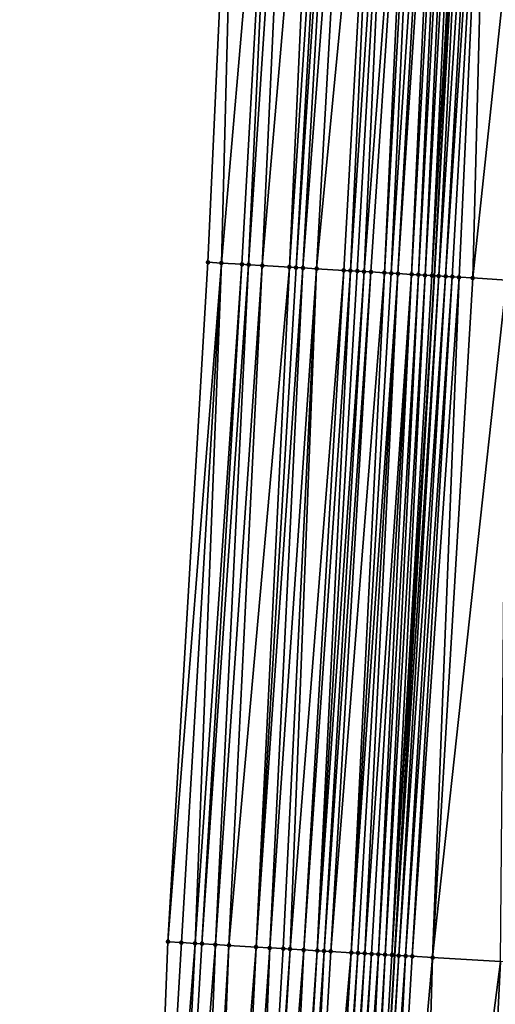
# Model space of a CAD drawing. Header units: feet. Extents: x 2004186 to 2014793, y 836912 to 864902.
# Tile 295 of 974: x 2010704 to 2010718, y 845601 to 845630. Entities that reach past the tile are written whole.
import ezdxf

# ---------------------------------------------------------------- set-up
doc = ezdxf.new("R2010")
doc.units = ezdxf.units.FT
doc.header["$LTSCALE"] = 100
doc.header["$MEASUREMENT"] = 0
for name, color, linetype, lineweight in [('EP_Travel Lane', 5, 'Continuous', 40), ('Road Shots', 4, 'Continuous', 200), ('Road X-Section', 30, 'Continuous', 13)]:
    doc.layers.add(name, color=color, linetype=linetype, lineweight=lineweight)
doc.layers.add('I-77 SB_MM21-27-Surface-Border', color=7, linetype='Continuous')
doc.layers.add('I-77 SB_MM21-27-Surface-TIN', color=7, linetype='Continuous')

msp = doc.modelspace()

# ---------------------------------------------------------------- linework, layer by layer
at = {"layer": 'EP_Travel Lane'}
msp.add_polyline3d([(2010708.433583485, 845482.8447857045, 423.331041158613), (2010709.603864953, 845502.7657125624, 423.4429845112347), (2010710.740362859, 845522.7330373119, 423.5690305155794), (2010711.876820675, 845542.699657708, 423.6995155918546), (2010713.01924031, 845562.68085148, 423.8258673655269), (2010714.175004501, 845582.669150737, 423.9571467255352), (2010715.337450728, 845602.634751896, 424.0728528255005), (2010716.499916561, 845622.6006898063, 424.1828451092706), (2010717.606310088, 845642.422534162, 424.3100150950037), (2010718.599405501, 845662.2086206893, 424.4149634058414), (2010719.538834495, 845682.1855842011, 424.5395861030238), (2010720.478288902, 845702.1630881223, 424.6516347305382), (2010721.341848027, 845721.9399504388, 424.7503483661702), (2010722.058962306, 845741.7120299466, 424.8488383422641), (2010722.705964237, 845761.7021075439, 425.0050166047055), (2010723.352962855, 845781.692082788, 425.1876852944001)], dxfattribs=at)
at = {"layer": 'I-77 SB_MM21-27-Surface-Border', "color": 3, "linetype": 'ByBlock', "lineweight": -2}
msp.add_polyline3d([(2010704.302425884, 845483.090605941, 423.1922684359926), (2010705.464752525, 845503.0045661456, 423.2964426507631), (2010706.411845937, 845522.9831623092, 423.4094223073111), (2010706.360537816, 845543.0182831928, 423.4942411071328), (2010707.314213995, 845563.0139898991, 423.6085658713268), (2010707.884048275, 845583.0421054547, 423.7135788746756), (2010708.661470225, 845603.0302174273, 423.8337783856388), (2010709.838233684, 845622.9953793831, 423.9527447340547), (2010710.747771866, 845642.7875953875, 424.0752631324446), (2010711.919909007, 845662.5127972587, 424.1972933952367), (2010713.024114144, 845682.4822968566, 424.3210133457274), (2010714.328141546, 845702.4433457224, 424.4318782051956), (2010715.342124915, 845722.1633961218, 424.5393728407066), (2010716.787004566, 845741.861752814, 424.6830599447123), (2010717.549640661, 845761.8488889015, 424.8390908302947), (2010717.712514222, 845781.8529040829, 425.009159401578)], dxfattribs=at)
at = {"layer": 'I-77 SB_MM21-27-Surface-TIN', "color": 128, "linetype": 'ByBlock', "lineweight": -2}
for points in [[(2010710.747771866, 845642.7875953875, 424.0752631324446), (2010709.838233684, 845622.9953793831, 423.9527447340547), (2010710.237533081, 845622.9717148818, 423.9673156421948)], [(2010711.946074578, 845642.7237933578, 424.1191610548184), (2010710.747771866, 845642.7875953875, 424.0752631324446), (2010710.237533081, 845622.9717148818, 423.9673156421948)], [(2010711.946074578, 845642.7237933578, 424.1191610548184), (2010710.237533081, 845622.9717148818, 423.9673156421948), (2010710.836479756, 845622.9361770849, 423.9938077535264)], [(2010711.946074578, 845642.7237933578, 424.1191610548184), (2010710.836479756, 845622.9361770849, 423.9938077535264), (2010711.036129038, 845622.9243377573, 424.0018925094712)], [(2010712.34551022, 845642.7025525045, 424.1298974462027), (2010711.946074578, 845642.7237933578, 424.1191610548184), (2010711.036129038, 845622.9243377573, 424.0018925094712)], [(2010712.34551022, 845642.7025525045, 424.1298974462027), (2010711.036129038, 845622.9243377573, 424.0018925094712), (2010711.435429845, 845622.900697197, 424.0137594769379)], [(2010713.144378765, 845642.6600191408, 424.1589681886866), (2010712.34551022, 845642.7025525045, 424.1298974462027), (2010711.435429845, 845622.900697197, 424.0137594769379)], [(2010713.144378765, 845642.6600191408, 424.1589681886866), (2010711.435429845, 845622.900697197, 424.0137594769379), (2010712.23402643, 845622.8533307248, 424.0471332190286)], [(2010713.543812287, 845642.6387383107, 424.1755845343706), (2010713.144378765, 845642.6600191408, 424.1589681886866), (2010712.23402643, 845622.8533307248, 424.0471332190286)], [(2010713.543812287, 845642.6387383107, 424.1755845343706), (2010712.23402643, 845622.8533307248, 424.0471332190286), (2010712.433674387, 845622.8414689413, 424.0577542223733)], [(2010713.743529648, 845642.6281091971, 424.1822304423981), (2010713.543812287, 845642.6387383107, 424.1755845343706), (2010712.433674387, 845622.8414689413, 424.0577542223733)], [(2010713.743529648, 845642.6281091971, 424.1822304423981), (2010712.433674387, 845622.8414689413, 424.0577542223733), (2010712.633324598, 845622.8296453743, 424.0640589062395)], [(2010714.142962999, 845642.6068251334, 424.1993223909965), (2010713.743529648, 845642.6281091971, 424.1822304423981), (2010712.633324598, 845622.8296453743, 424.0640589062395)], [(2010714.142962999, 845642.6068251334, 424.1993223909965), (2010712.633324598, 845622.8296453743, 424.0640589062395), (2010713.032621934, 845622.8059459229, 424.0825772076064)], [(2010714.941831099, 845642.5642833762, 424.2296277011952), (2010714.142962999, 845642.6068251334, 424.1993223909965), (2010713.032621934, 845622.8059459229, 424.0825772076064)], [(2010714.941831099, 845642.5642833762, 424.2296277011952), (2010713.032621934, 845622.8059459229, 424.0825772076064), (2010713.831221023, 845622.75862194, 424.1111520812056)], [(2010714.941831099, 845642.5642833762, 424.2296277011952), (2010713.831221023, 845622.75862194, 424.1111520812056), (2010714.030871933, 845622.746810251, 424.1161152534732)], [(2010715.341265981, 845642.5430281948, 424.2424715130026), (2010714.941831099, 845642.5642833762, 424.2296277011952), (2010714.030871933, 845622.746810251, 424.1161152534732)], [(2010715.341265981, 845642.5430281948, 424.2424715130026), (2010714.030871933, 845622.746810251, 424.1161152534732), (2010714.230524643, 845622.7350291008, 424.1176292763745)], [(2010715.341265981, 845642.5430281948, 424.2424715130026), (2010714.230524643, 845622.7350291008, 424.1176292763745), (2010714.43017626, 845622.7232294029, 424.1212381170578)], [(2010715.940415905, 845642.5111001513, 424.2683959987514), (2010715.341265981, 845642.5430281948, 424.2424715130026), (2010714.43017626, 845622.7232294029, 424.1212381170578)], [(2010715.940415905, 845642.5111001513, 424.2683959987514), (2010714.43017626, 845622.7232294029, 424.1212381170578), (2010714.629825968, 845622.7113973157, 424.1285051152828)], [(2010715.940415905, 845642.5111001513, 424.2683959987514), (2010714.629825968, 845622.7113973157, 424.1285051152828), (2010715.029121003, 845622.6876588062, 424.1514347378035)], [(2010716.140131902, 845642.5004453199, 424.2788245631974), (2010715.940415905, 845642.5111001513, 424.2683959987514), (2010715.029121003, 845622.6876588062, 424.1514347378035)], [(2010716.140131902, 845642.5004453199, 424.2788245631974), (2010715.029121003, 845622.6876588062, 424.1514347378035), (2010715.228767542, 845622.6757729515, 424.1647744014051)], [(2010716.539561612, 845642.4790925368, 424.3060240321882), (2010716.140131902, 845642.5004453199, 424.2788245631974), (2010715.228767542, 845622.6757729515, 424.1647744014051)], [(2010716.539561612, 845642.4790925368, 424.3060240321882), (2010715.228767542, 845622.6757729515, 424.1647744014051), (2010715.428415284, 845622.6639075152, 424.1758079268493)], [(2010716.739278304, 845642.468450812, 424.3145248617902), (2010716.539561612, 845642.4790925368, 424.3060240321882), (2010715.428415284, 845622.6639075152, 424.1758079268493)], [(2010716.739278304, 845642.468450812, 424.3145248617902), (2010715.428415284, 845622.6639075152, 424.1758079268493), (2010715.82771573, 845622.6402608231, 424.1883674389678)], [(2010716.938997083, 845642.4578484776, 424.3172319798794), (2010716.739278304, 845642.468450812, 424.3145248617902), (2010715.82771573, 845622.6402608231, 424.1883674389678)], [(2010716.938997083, 845642.4578484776, 424.3172319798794), (2010715.82771573, 845622.6402608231, 424.1883674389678), (2010716.027369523, 845622.6284980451, 424.1878064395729)], [(2010717.138719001, 845642.4473053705, 424.3112277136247), (2010716.938997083, 845642.4578484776, 424.3172319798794), (2010716.027369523, 845622.6284980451, 424.1878064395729)], [(2010717.138719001, 845642.4473053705, 424.3112277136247), (2010716.027369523, 845622.6284980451, 424.1878064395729), (2010716.227026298, 845622.6167858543, 424.1815320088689)], [(2010717.338441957, 845642.4367818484, 424.3023427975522), (2010717.138719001, 845642.4473053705, 424.3112277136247), (2010716.227026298, 845622.6167858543, 424.1815320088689)], [(2010717.338441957, 845642.4367818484, 424.3023427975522), (2010716.227026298, 845622.6167858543, 424.1815320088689), (2010716.426681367, 845622.6050447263, 424.1785257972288)], [(2010717.538160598, 845642.4261768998, 424.3054344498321), (2010717.338441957, 845642.4367818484, 424.3023427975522), (2010716.426681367, 845622.6050447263, 424.1785257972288)], [(2010717.538160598, 845642.4261768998, 424.3054344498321), (2010716.426681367, 845622.6050447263, 424.1785257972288), (2010717.606310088, 845642.422534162, 424.3100150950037)], [(2010716.426681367, 845622.6050447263, 424.1785257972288), (2010716.499916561, 845622.6006898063, 424.1828451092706), (2010717.606310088, 845642.422534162, 424.3100150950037)], [(2010716.626328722, 845622.5931727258, 424.1903007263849), (2010717.606310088, 845642.422534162, 424.3100150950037), (2010716.499916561, 845622.6006898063, 424.1828451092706)], [(2010717.937590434, 845642.4048265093, 424.332281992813), (2010717.606310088, 845642.422534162, 424.3100150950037), (2010716.626328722, 845622.5931727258, 424.1903007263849)], [(2010717.937590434, 845642.4048265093, 424.332281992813), (2010716.626328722, 845622.5931727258, 424.1903007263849), (2010716.825972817, 845622.5812454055, 424.208323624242)], [(2010718.137307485, 845642.3941915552, 424.3397869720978), (2010717.937590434, 845642.4048265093, 424.332281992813), (2010716.825972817, 845622.5812454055, 424.208323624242)], [(2010718.137307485, 845642.3941915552, 424.3397869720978), (2010716.825972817, 845622.5812454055, 424.208323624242), (2010717.025620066, 845622.5693715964, 424.2203027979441)], [(2010718.137307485, 845642.3941915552, 424.3397869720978), (2010717.025620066, 845622.5693715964, 424.2203027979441), (2010717.225269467, 845622.5575343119, 424.2281568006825)], [(2010718.137307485, 845642.3941915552, 424.3397869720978), (2010717.225269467, 845622.5575343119, 424.2281568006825), (2010717.624571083, 845622.5339074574, 424.2384757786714)], [(2010719.735055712, 845642.3093349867, 424.3670173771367), (2010718.137307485, 845642.3941915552, 424.3397869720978), (2010717.624571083, 845622.5339074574, 424.2384757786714)], [(2010719.735055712, 845642.3093349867, 424.3670173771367), (2010717.624571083, 845622.5339074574, 424.2384757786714), (2010718.622830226, 845622.4749269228, 424.2544921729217)], [(2010710.237533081, 845622.9717148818, 423.9673156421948), (2010709.838233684, 845622.9953793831, 423.9527447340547), (2010708.661470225, 845603.0302174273, 423.8337783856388)], [(2010710.237533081, 845622.9717148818, 423.9673156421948), (2010708.661470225, 845603.0302174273, 423.8337783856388), (2010709.060769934, 845603.0065582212, 423.8487862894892)], [(2010710.237533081, 845622.9717148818, 423.9673156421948), (2010709.060769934, 845603.0065582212, 423.8487862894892), (2010709.460068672, 845602.9828825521, 423.8657913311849)], [(2010710.836479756, 845622.9361770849, 423.9938077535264), (2010710.237533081, 845622.9717148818, 423.9673156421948), (2010709.460068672, 845602.9828825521, 423.8657913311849)], [(2010710.836479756, 845622.9361770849, 423.9938077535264), (2010709.460068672, 845602.9828825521, 423.8657913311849), (2010709.65971886, 845602.9710586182, 423.8726075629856)], [(2010711.036129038, 845622.9243377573, 424.0018925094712), (2010710.836479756, 845622.9361770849, 423.9938077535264), (2010709.65971886, 845602.9710586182, 423.8726075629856)], [(2010711.036129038, 845622.9243377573, 424.0018925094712), (2010709.65971886, 845602.9710586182, 423.8726075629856), (2010710.059017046, 845602.947373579, 423.8907492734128)], [(2010711.435429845, 845622.900697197, 424.0137594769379), (2010711.036129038, 845622.9243377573, 424.0018925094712), (2010710.059017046, 845602.947373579, 423.8907492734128)], [(2010711.435429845, 845622.900697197, 424.0137594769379), (2010710.059017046, 845602.947373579, 423.8907492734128), (2010710.458317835, 845602.9237326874, 423.9035354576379)], [(2010712.23402643, 845622.8533307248, 424.0471332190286), (2010711.435429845, 845622.900697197, 424.0137594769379), (2010710.458317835, 845602.9237326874, 423.9035354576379)], [(2010712.23402643, 845622.8533307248, 424.0471332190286), (2010710.458317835, 845602.9237326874, 423.9035354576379), (2010711.256916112, 845602.8763949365, 423.9358972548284)], [(2010712.433674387, 845622.8414689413, 424.0577542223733), (2010712.23402643, 845622.8533307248, 424.0471332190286), (2010711.256916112, 845602.8763949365, 423.9358972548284)], [(2010712.633324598, 845622.8296453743, 424.0640589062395), (2010712.433674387, 845622.8414689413, 424.0577542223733), (2010711.256916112, 845602.8763949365, 423.9358972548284)], [(2010712.633324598, 845622.8296453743, 424.0640589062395), (2010711.256916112, 845602.8763949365, 423.9358972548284), (2010711.656216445, 845602.85274632, 423.9496205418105)], [(2010713.032621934, 845622.8059459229, 424.0825772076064), (2010712.633324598, 845622.8296453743, 424.0640589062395), (2010711.656216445, 845602.85274632, 423.9496205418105)], [(2010713.032621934, 845622.8059459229, 424.0825772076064), (2010711.656216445, 845602.85274632, 423.9496205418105), (2010712.055514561, 845602.8290600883, 423.9679069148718)], [(2010713.032621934, 845622.8059459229, 424.0825772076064), (2010712.055514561, 845602.8290600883, 423.9679069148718), (2010712.255164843, 845602.8172377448, 423.9745302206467)], [(2010713.831221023, 845622.75862194, 424.1111520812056), (2010713.032621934, 845622.8059459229, 424.0825772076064), (2010712.255164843, 845602.8172377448, 423.9745302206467)], [(2010713.831221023, 845622.75862194, 424.1111520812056), (2010712.255164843, 845602.8172377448, 423.9745302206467), (2010712.654464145, 845602.793571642, 423.9903747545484)], [(2010714.030871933, 845622.746810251, 424.1161152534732), (2010713.831221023, 845622.75862194, 424.1111520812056), (2010712.654464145, 845602.793571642, 423.9903747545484)], [(2010714.030871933, 845622.746810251, 424.1161152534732), (2010712.654464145, 845602.793571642, 423.9903747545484), (2010713.053769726, 845602.7700120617, 423.9932969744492)], [(2010714.230524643, 845622.7350291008, 424.1176292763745), (2010714.030871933, 845622.746810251, 424.1161152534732), (2010713.053769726, 845602.7700120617, 423.9932969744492)], [(2010714.43017626, 845622.7232294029, 424.1212381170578), (2010714.230524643, 845622.7350291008, 424.1176292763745), (2010713.053769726, 845602.7700120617, 423.9932969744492)], [(2010714.43017626, 845622.7232294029, 424.1212381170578), (2010713.053769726, 845602.7700120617, 423.9932969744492), (2010713.253420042, 845602.7581903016, 423.9998495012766)], [(2010714.629825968, 845622.7113973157, 424.1285051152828), (2010714.43017626, 845622.7232294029, 424.1212381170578), (2010713.253420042, 845602.7581903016, 423.9998495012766)], [(2010714.629825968, 845622.7113973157, 424.1285051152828), (2010713.253420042, 845602.7581903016, 423.9998495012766), (2010713.453068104, 845602.7463302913, 424.0110421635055)], [(2010715.029121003, 845622.6876588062, 424.1514347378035), (2010714.629825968, 845622.7113973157, 424.1285051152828), (2010713.453068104, 845602.7463302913, 424.0110421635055)], [(2010715.029121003, 845622.6876588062, 424.1514347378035), (2010713.453068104, 845602.7463302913, 424.0110421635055), (2010714.052007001, 845602.7106605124, 424.0555075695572)], [(2010715.228767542, 845622.6757729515, 424.1647744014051), (2010715.029121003, 845622.6876588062, 424.1514347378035), (2010714.052007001, 845602.7106605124, 424.0555075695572)], [(2010715.428415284, 845622.6639075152, 424.1758079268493), (2010715.228767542, 845622.6757729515, 424.1647744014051), (2010714.052007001, 845602.7106605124, 424.0555075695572)], [(2010715.428415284, 845622.6639075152, 424.1758079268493), (2010714.052007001, 845602.7106605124, 424.0555075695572), (2010714.251654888, 845602.6987975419, 424.067059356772)], [(2010715.428415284, 845622.6639075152, 424.1758079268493), (2010714.251654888, 845602.6987975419, 424.067059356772), (2010714.451304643, 845602.6869662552, 424.0747675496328)], [(2010715.82771573, 845622.6402608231, 424.1883674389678), (2010715.428415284, 845622.6639075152, 424.1758079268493), (2010714.451304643, 845602.6869662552, 424.0747675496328)], [(2010715.82771573, 845622.6402608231, 424.1883674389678), (2010714.451304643, 845602.6869662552, 424.0747675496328), (2010714.650955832, 845602.6751592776, 424.0795267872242)], [(2010715.82771573, 845622.6402608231, 424.1883674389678), (2010714.650955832, 845602.6751592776, 424.0795267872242), (2010714.850609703, 845602.6633978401, 424.0787615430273)], [(2010716.027369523, 845622.6284980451, 424.1878064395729), (2010715.82771573, 845622.6402608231, 424.1883674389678), (2010714.850609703, 845602.6633978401, 424.0787615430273)], [(2010716.027369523, 845622.6284980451, 424.1878064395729), (2010714.850609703, 845602.6633978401, 424.0787615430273), (2010715.050266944, 845602.6516935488, 424.071063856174)], [(2010716.227026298, 845622.6167858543, 424.1815320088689), (2010716.027369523, 845622.6284980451, 424.1878064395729), (2010715.050266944, 845602.6516935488, 424.071063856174)], [(2010716.227026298, 845622.6167858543, 424.1815320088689), (2010715.050266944, 845602.6516935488, 424.071063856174), (2010715.249921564, 845602.6399448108, 424.0687580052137)], [(2010716.426681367, 845622.6050447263, 424.1785257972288), (2010716.227026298, 845622.6167858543, 424.1815320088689), (2010715.249921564, 845602.6399448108, 424.0687580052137)], [(2010716.426681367, 845622.6050447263, 424.1785257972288), (2010715.249921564, 845602.6399448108, 424.0687580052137), (2010716.499916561, 845622.6006898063, 424.1828451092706)], [(2010715.249921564, 845602.6399448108, 424.0687580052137), (2010715.337450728, 845602.634751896, 424.0728528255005), (2010716.499916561, 845622.6006898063, 424.1828451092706)], [(2010716.626328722, 845622.5931727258, 424.1903007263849), (2010716.499916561, 845622.6006898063, 424.1828451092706), (2010715.337450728, 845602.634751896, 424.0728528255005)], [(2010716.626328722, 845622.5931727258, 424.1903007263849), (2010715.337450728, 845602.634751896, 424.0728528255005), (2010715.449570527, 845602.6281000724, 424.0780980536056)], [(2010716.825972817, 845622.5812454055, 424.208323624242), (2010716.626328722, 845622.5931727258, 424.1903007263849), (2010715.449570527, 845602.6281000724, 424.0780980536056)], [(2010716.825972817, 845622.5812454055, 424.208323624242), (2010715.449570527, 845602.6281000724, 424.0780980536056), (2010715.649216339, 845602.616201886, 424.093921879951)], [(2010717.025620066, 845622.5693715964, 424.2203027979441), (2010716.825972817, 845622.5812454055, 424.208323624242), (2010715.649216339, 845602.616201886, 424.093921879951)], [(2010717.025620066, 845622.5693715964, 424.2203027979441), (2010715.649216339, 845602.616201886, 424.093921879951), (2010715.848863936, 845602.6043339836, 424.106071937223)], [(2010717.225269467, 845622.5575343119, 424.2281568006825), (2010717.025620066, 845622.5693715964, 424.2203027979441), (2010715.848863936, 845602.6043339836, 424.106071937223)], [(2010717.225269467, 845622.5575343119, 424.2281568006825), (2010715.848863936, 845602.6043339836, 424.106071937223), (2010716.447815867, 845602.5688853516, 424.1237098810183)], [(2010717.624571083, 845622.5339074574, 424.2384757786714), (2010717.225269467, 845622.5575343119, 424.2281568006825), (2010716.447815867, 845602.5688853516, 424.1237098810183)], [(2010718.622830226, 845622.4749269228, 424.2544921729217), (2010717.624571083, 845622.5339074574, 424.2384757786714), (2010716.447815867, 845602.5688853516, 424.1237098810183)], [(2010718.622830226, 845622.4749269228, 424.2544921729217), (2010716.447815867, 845602.5688853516, 424.1237098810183), (2010718.444332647, 845602.4508987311, 424.1612146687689)], [(2010709.060769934, 845603.0065582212, 423.8487862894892), (2010708.661470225, 845603.0302174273, 423.8337783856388), (2010707.884048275, 845583.0421054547, 423.7135788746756)], [(2010709.460068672, 845602.9828825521, 423.8657913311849), (2010709.060769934, 845603.0065582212, 423.8487862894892), (2010707.884048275, 845583.0421054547, 423.7135788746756)], [(2010709.460068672, 845602.9828825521, 423.8657913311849), (2010707.884048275, 845583.0421054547, 423.7135788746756), (2010708.482994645, 845583.0065624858, 423.7407000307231)], [(2010709.65971886, 845602.9710586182, 423.8726075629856), (2010709.460068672, 845602.9828825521, 423.8657913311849), (2010708.482994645, 845583.0065624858, 423.7407000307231)], [(2010710.059017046, 845602.947373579, 423.8907492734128), (2010709.65971886, 845602.9710586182, 423.8726075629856), (2010708.482994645, 845583.0065624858, 423.7407000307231)], [(2010710.059017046, 845602.947373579, 423.8907492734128), (2010708.482994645, 845583.0065624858, 423.7407000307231), (2010709.281592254, 845582.9592133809, 423.7721642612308)], [(2010710.458317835, 845602.9237326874, 423.9035354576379), (2010710.059017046, 845602.947373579, 423.8907492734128), (2010709.281592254, 845582.9592133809, 423.7721642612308)], [(2010710.458317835, 845602.9237326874, 423.9035354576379), (2010709.281592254, 845582.9592133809, 423.7721642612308), (2010709.680893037, 845582.9355724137, 423.7840967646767)], [(2010711.256916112, 845602.8763949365, 423.9358972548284), (2010710.458317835, 845602.9237326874, 423.9035354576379), (2010709.680893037, 845582.9355724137, 423.7840967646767)], [(2010711.256916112, 845602.8763949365, 423.9358972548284), (2010709.680893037, 845582.9355724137, 423.7840967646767), (2010710.2798396, 845582.9000327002, 423.8108496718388)], [(2010711.656216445, 845602.85274632, 423.9496205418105), (2010711.256916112, 845602.8763949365, 423.9358972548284), (2010710.2798396, 845582.9000327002, 423.8108496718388)], [(2010711.656216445, 845602.85274632, 423.9496205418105), (2010710.2798396, 845582.9000327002, 423.8108496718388), (2010710.878787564, 845582.864516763, 423.8349126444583)], [(2010712.055514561, 845602.8290600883, 423.9679069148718), (2010711.656216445, 845602.85274632, 423.9496205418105), (2010710.878787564, 845582.864516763, 423.8349126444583)], [(2010712.255164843, 845602.8172377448, 423.9745302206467), (2010712.055514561, 845602.8290600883, 423.9679069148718), (2010710.878787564, 845582.864516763, 423.8349126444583)], [(2010712.255164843, 845602.8172377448, 423.9745302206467), (2010710.878787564, 845582.864516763, 423.8349126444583), (2010711.078436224, 845582.8526669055, 423.844202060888)], [(2010712.654464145, 845602.793571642, 423.9903747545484), (2010712.255164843, 845602.8172377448, 423.9745302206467), (2010711.078436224, 845582.8526669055, 423.844202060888)], [(2010712.654464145, 845602.793571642, 423.9903747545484), (2010711.078436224, 845582.8526669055, 423.844202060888), (2010711.677387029, 845582.8171991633, 423.8628125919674)], [(2010713.053769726, 845602.7700120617, 423.9932969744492), (2010712.654464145, 845602.793571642, 423.9903747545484), (2010711.677387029, 845582.8171991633, 423.8628125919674)], [(2010713.053769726, 845602.7700120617, 423.9932969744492), (2010711.677387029, 845582.8171991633, 423.8628125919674), (2010711.877036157, 845582.8053572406, 423.8712043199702)], [(2010713.253420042, 845602.7581903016, 423.9998495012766), (2010713.053769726, 845602.7700120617, 423.9932969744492), (2010711.877036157, 845582.8053572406, 423.8712043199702)], [(2010713.253420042, 845602.7581903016, 423.9998495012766), (2010711.877036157, 845582.8053572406, 423.8712043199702), (2010712.276331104, 845582.7816172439, 423.8943403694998)], [(2010713.453068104, 845602.7463302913, 424.0110421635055), (2010713.253420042, 845602.7581903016, 423.9998495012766), (2010712.276331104, 845582.7816172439, 423.8943403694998)], [(2010714.052007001, 845602.7106605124, 424.0555075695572), (2010713.453068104, 845602.7463302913, 424.0110421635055), (2010712.276331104, 845582.7816172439, 423.8943403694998)], [(2010714.052007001, 845602.7106605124, 424.0555075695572), (2010712.276331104, 845582.7816172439, 423.8943403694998), (2010712.875270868, 845582.7459621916, 423.9341419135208)], [(2010714.251654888, 845602.6987975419, 424.067059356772), (2010714.052007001, 845602.7106605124, 424.0555075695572), (2010712.875270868, 845582.7459621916, 423.9341419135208)], [(2010714.251654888, 845602.6987975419, 424.067059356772), (2010712.875270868, 845582.7459621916, 423.9341419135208), (2010713.074919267, 845582.7341078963, 423.9439333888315)], [(2010714.451304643, 845602.6869662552, 424.0747675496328), (2010714.251654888, 845602.6987975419, 424.067059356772), (2010713.074919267, 845582.7341078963, 423.9439333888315)], [(2010714.451304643, 845602.6869662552, 424.0747675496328), (2010713.074919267, 845582.7341078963, 423.9439333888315), (2010713.274568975, 845582.7222758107, 423.951212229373)], [(2010714.650955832, 845602.6751592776, 424.0795267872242), (2010714.451304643, 845602.6869662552, 424.0747675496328), (2010713.274568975, 845582.7222758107, 423.951212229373)], [(2010714.650955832, 845602.6751592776, 424.0795267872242), (2010713.274568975, 845582.7222758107, 423.951212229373), (2010713.474219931, 845582.7104648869, 423.9560969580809)], [(2010714.850609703, 845602.6633978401, 424.0787615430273), (2010714.650955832, 845602.6751592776, 424.0795267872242), (2010713.474219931, 845582.7104648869, 423.9560969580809)], [(2010714.850609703, 845602.6633978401, 424.0787615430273), (2010713.474219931, 845582.7104648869, 423.9560969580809), (2010713.673872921, 845582.6986884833, 423.9570762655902)], [(2010714.850609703, 845602.6633978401, 424.0787615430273), (2010713.673872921, 845582.6986884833, 423.9570762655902), (2010713.873527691, 845582.6869422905, 423.9546377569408)], [(2010715.050266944, 845602.6516935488, 424.071063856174), (2010714.850609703, 845602.6633978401, 424.0787615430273), (2010713.873527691, 845582.6869422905, 423.9546377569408)], [(2010715.050266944, 845602.6516935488, 424.071063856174), (2010713.873527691, 845582.6869422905, 423.9546377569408), (2010714.073181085, 845582.6751727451, 423.9548411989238)], [(2010715.249921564, 845602.6399448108, 424.0687580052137), (2010715.050266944, 845602.6516935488, 424.071063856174), (2010714.073181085, 845582.6751727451, 423.9548411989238)], [(2010715.249921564, 845602.6399448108, 424.0687580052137), (2010714.073181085, 845582.6751727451, 423.9548411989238), (2010715.337450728, 845602.634751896, 424.0728528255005)], [(2010714.073181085, 845582.6751727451, 423.9548411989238), (2010714.175004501, 845582.669150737, 423.9571467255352), (2010715.337450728, 845602.634751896, 424.0728528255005)], [(2010715.449570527, 845602.6281000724, 424.0780980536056), (2010715.337450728, 845602.634751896, 424.0728528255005), (2010714.175004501, 845582.669150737, 423.9571467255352)], [(2010715.449570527, 845602.6281000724, 424.0780980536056), (2010714.175004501, 845582.669150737, 423.9571467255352), (2010714.27283223, 845582.6633650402, 423.9593617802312)], [(2010715.649216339, 845602.616201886, 424.093921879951), (2010715.449570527, 845602.6281000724, 424.0780980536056), (2010714.27283223, 845582.6633650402, 423.9593617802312)], [(2010715.649216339, 845602.616201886, 424.093921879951), (2010714.27283223, 845582.6633650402, 423.9593617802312), (2010714.672131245, 845582.6396940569, 423.9746900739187)], [(2010715.848863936, 845602.6043339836, 424.106071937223), (2010715.649216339, 845602.616201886, 424.093921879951), (2010714.672131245, 845582.6396940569, 423.9746900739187)], [(2010716.447815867, 845602.5688853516, 424.1237098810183), (2010715.848863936, 845602.6043339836, 424.106071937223), (2010714.672131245, 845582.6396940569, 423.9746900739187)], [(2010716.447815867, 845602.5688853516, 424.1237098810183), (2010714.672131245, 845582.6396940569, 423.9746900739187), (2010715.870040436, 845582.5688872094, 423.997357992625)], [(2010718.444332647, 845602.4508987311, 424.1612146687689), (2010716.447815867, 845602.5688853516, 424.1237098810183), (2010715.870040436, 845582.5688872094, 423.997357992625)], [(2010718.444332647, 845602.4508987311, 424.1612146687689), (2010715.870040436, 845582.5688872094, 423.997357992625), (2010717.46725486, 845582.4745148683, 424.0234198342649)], [(2010719.043288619, 845602.4155186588, 424.1705355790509), (2010718.444332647, 845602.4508987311, 424.1612146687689), (2010717.46725486, 845582.4745148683, 424.0234198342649)], [(2010719.043288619, 845602.4155186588, 424.1705355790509), (2010717.46725486, 845582.4745148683, 424.0234198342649), (2010718.465511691, 845582.415495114, 424.0438990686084)]]:
    msp.add_3dface(points, dxfattribs=at)
at = {"layer": 'Road Shots', "lineweight": 100}
for p in [(2010709.838233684, 845622.9953793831, 423.9527447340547), (2010710.237533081, 845622.9717148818, 423.9673156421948), (2010710.836479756, 845622.9361770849, 423.9938077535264), (2010711.036129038, 845622.9243377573, 424.0018925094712), (2010711.435429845, 845622.900697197, 424.0137594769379), (2010712.23402643, 845622.8533307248, 424.0471332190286), (2010712.433674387, 845622.8414689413, 424.0577542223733), (2010712.633324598, 845622.8296453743, 424.0640589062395), (2010713.032621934, 845622.8059459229, 424.0825772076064), (2010713.831221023, 845622.75862194, 424.1111520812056), (2010714.030871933, 845622.746810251, 424.1161152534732), (2010714.230524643, 845622.7350291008, 424.1176292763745), (2010714.43017626, 845622.7232294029, 424.1212381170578), (2010714.629825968, 845622.7113973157, 424.1285051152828), (2010715.029121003, 845622.6876588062, 424.1514347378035), (2010715.228767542, 845622.6757729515, 424.1647744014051), (2010715.428415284, 845622.6639075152, 424.1758079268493), (2010715.82771573, 845622.6402608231, 424.1883674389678), (2010716.027369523, 845622.6284980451, 424.1878064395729), (2010716.227026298, 845622.6167858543, 424.1815320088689), (2010716.426681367, 845622.6050447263, 424.1785257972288), (2010716.626328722, 845622.5931727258, 424.1903007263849), (2010716.825972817, 845622.5812454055, 424.208323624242), (2010717.025620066, 845622.5693715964, 424.2203027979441), (2010717.225269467, 845622.5575343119, 424.2281568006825), (2010717.624571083, 845622.5339074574, 424.2384757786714), (2010708.661470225, 845603.0302174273, 423.8337783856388), (2010709.060769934, 845603.0065582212, 423.8487862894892), (2010709.460068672, 845602.9828825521, 423.8657913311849), (2010709.65971886, 845602.9710586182, 423.8726075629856), (2010710.059017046, 845602.947373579, 423.8907492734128), (2010710.458317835, 845602.9237326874, 423.9035354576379), (2010711.256916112, 845602.8763949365, 423.9358972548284), (2010711.656216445, 845602.85274632, 423.9496205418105), (2010712.055514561, 845602.8290600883, 423.9679069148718), (2010712.255164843, 845602.8172377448, 423.9745302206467), (2010712.654464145, 845602.793571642, 423.9903747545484), (2010713.053769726, 845602.7700120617, 423.9932969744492), (2010713.253420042, 845602.7581903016, 423.9998495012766), (2010713.453068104, 845602.7463302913, 424.0110421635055), (2010714.052007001, 845602.7106605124, 424.0555075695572), (2010714.251654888, 845602.6987975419, 424.067059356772), (2010714.451304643, 845602.6869662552, 424.0747675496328), (2010714.650955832, 845602.6751592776, 424.0795267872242), (2010714.850609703, 845602.6633978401, 424.0787615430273), (2010715.050266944, 845602.6516935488, 424.071063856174), (2010715.249921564, 845602.6399448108, 424.0687580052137), (2010715.449570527, 845602.6281000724, 424.0780980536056), (2010715.649216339, 845602.616201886, 424.093921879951), (2010715.848863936, 845602.6043339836, 424.106071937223), (2010716.447815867, 845602.5688853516, 424.1237098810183)]:
    msp.add_point(p, dxfattribs=at)
at = {"layer": 'Road X-Section', "extrusion": (0.05883641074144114, 0.9982282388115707, 0.008869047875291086), "elevation": 962431.4633574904, "flags": 128}
msp.add_lwpolyline([(-1957470.907547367, -8112.217040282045), (-1957471.307547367, -8112.202468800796), (-1957471.907547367, -8112.175975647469), (-1957472.107547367, -8112.167890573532), (-1957472.507547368, -8112.156023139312), (-1957473.307547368, -8112.122648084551), (-1957473.507547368, -8112.112026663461), (-1957473.707547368, -8112.105721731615), (-1957474.107547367, -8112.087202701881), (-1957474.907547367, -8112.058626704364), (-1957475.107547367, -8112.053663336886), (-1957475.307547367, -8112.052149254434), (-1957475.507547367, -8112.048540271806), (-1957475.707547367, -8112.041272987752), (-1957476.107547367, -8112.018342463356), (-1957476.307547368, -8112.005002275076), (-1957476.507547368, -8111.993968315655), (-1957476.907547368, -8111.981408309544), (-1957477.107547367, -8111.981969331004), (-1957477.307547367, -8111.988244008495), (-1957477.507547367, -8111.991250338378), (-1957477.707547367, -8111.979474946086), (-1957477.907547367, -8111.961451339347), (-1957478.107547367, -8111.949471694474), (-1957478.307547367, -8111.941617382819), (-1957478.707547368, -8111.931297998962), (-1957479.707547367, -8111.915280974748), (-1957480.107547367, -8111.907734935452), (-1957480.507547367, -8111.900421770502), (-1957481.507547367, -8111.874828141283), (-1957482.507547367, -8111.858112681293), (-1957482.907547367, -8111.852101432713), (-1957483.907547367, -8111.833116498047), (-1957484.307547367, -8111.824745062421), (-1957485.107547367, -8111.810712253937), (-1957485.907547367, -8111.788565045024), (-1957486.307547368, -8111.781467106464), (-1957486.507547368, -8111.776130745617), (-1957487.107547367, -8111.765023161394), (-1957487.707547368, -8111.751554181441), (-1957488.707547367, -8111.723394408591), (-1957489.107547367, -8111.717038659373), (-1957489.507547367, -8111.712701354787), (-1957489.707547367, -8111.704476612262), (-1957489.907547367, -8111.701075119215), (-1957490.307547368, -8111.686966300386), (-1957490.507547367, -8111.682083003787), (-1957490.907547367, -8111.682486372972), (-1957491.307547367, -8111.678365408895), (-1957491.907547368, -8111.661674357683), (-1957492.507547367, -8111.642880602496), (-1957493.107547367, -8111.631002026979), (-1957493.907547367, -8111.61064917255), (-1957494.707547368, -8111.591486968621), (-1957495.307547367, -8111.578525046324), (-1957495.707547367, -8111.566438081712), (-1957496.107547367, -8111.559654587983), (-1957498.307547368, -8111.510087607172), (-1957499.307547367, -8111.481575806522), (-1957500.707547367, -8111.439448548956), (-1957501.507547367, -8111.422762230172), (-1957501.707547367, -8111.415522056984), (-1957502.107547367, -8111.407659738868), (-1957502.707547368, -8111.402469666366), (-1957504.107547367, -8111.381863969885), (-1957505.307547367, -8111.358586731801), (-1957506.507547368, -8111.326342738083), (-1957507.507547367, -8111.305432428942), (-1957509.707547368, -8111.25397775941), (-1957510.507547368, -8111.235884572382), (-1957511.507547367, -8111.20751404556), (-1957511.707547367, -8111.198592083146), (-1957512.307547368, -8111.179877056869), (-1957512.507547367, -8111.172084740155), (-1957513.907547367, -8111.143102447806), (-1957514.507547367, -8111.118613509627), (-1957514.707547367, -8111.117456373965), (-1957514.907547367, -8111.119230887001), (-1957515.307547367, -8111.112135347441), (-1957515.707547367, -8111.10252922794), (-1957515.907547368, -8111.100428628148), (-1957516.307547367, -8111.076588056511), (-1957517.907547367, -8111.045602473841), (-1957518.507547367, -8111.029579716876), (-1957520.307547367, -8110.991282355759), (-1957520.907547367, -8110.979911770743)], dxfattribs=at)
at = {"layer": 'Road X-Section', "extrusion": (0.05883672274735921, 0.9982334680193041, 0.008257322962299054), "elevation": 962416.2531946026, "flags": 128}
msp.add_lwpolyline([(-1957470.903903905, -7523.404538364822), (-1957471.303903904, -7523.389529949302), (-1957471.703903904, -7523.372524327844), (-1957471.903903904, -7523.365707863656), (-1957472.303903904, -7523.347565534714), (-1957472.703903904, -7523.334778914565), (-1957473.503903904, -7523.302416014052), (-1957473.903903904, -7523.288692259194), (-1957474.303903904, -7523.270405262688), (-1957474.503903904, -7523.263781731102), (-1957474.903903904, -7523.247936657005), (-1957475.303903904, -7523.245014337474), (-1957475.503903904, -7523.238461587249), (-1957475.703903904, -7523.227268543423), (-1957476.303903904, -7523.182801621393), (-1957476.503903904, -7523.171249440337), (-1957476.703903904, -7523.163540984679), (-1957476.903903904, -7523.158781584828), (-1957477.103903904, -7523.159546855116), (-1957477.303903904, -7523.16724480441), (-1957477.503903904, -7523.169550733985), (-1957477.703903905, -7523.160210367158), (-1957477.903903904, -7523.144386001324), (-1957478.103903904, -7523.132235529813), (-1957478.703903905, -7523.114596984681), (-1957480.703903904, -7523.077090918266), (-1957481.303903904, -7523.0677696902), (-1957481.903903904, -7523.055118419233), (-1957482.703903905, -7523.040289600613), (-1957483.703903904, -7523.023984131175), (-1957484.103903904, -7523.014827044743), (-1957484.703903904, -7523.002543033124), (-1957485.303903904, -7522.988068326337), (-1957485.703903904, -7522.980426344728), (-1957486.303903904, -7522.968526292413), (-1957487.103903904, -7522.954123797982), (-1957487.703903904, -7522.939877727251), (-1957488.303903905, -7522.921299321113), (-1957488.903903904, -7522.907441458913), (-1957489.303903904, -7522.897238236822), (-1957489.503903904, -7522.892986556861), (-1957489.703903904, -7522.890813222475), (-1957490.103903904, -7522.878642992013), (-1957490.503903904, -7522.871022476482), (-1957490.703903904, -7522.864252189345), (-1957490.903903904, -7522.859965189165), (-1957492.103903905, -7522.846099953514), (-1957494.703903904, -7522.803704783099), (-1957496.303903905, -7522.775377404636), (-1957496.903903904, -7522.766363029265), (-1957498.103903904, -7522.740857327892), (-1957499.303903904, -7522.716405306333), (-1957500.303903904, -7522.693827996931), (-1957501.103903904, -7522.675433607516), (-1957501.503903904, -7522.667806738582), (-1957501.903903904, -7522.654994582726), (-1957502.303903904, -7522.651052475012), (-1957502.503903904, -7522.649464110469), (-1957502.903903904, -7522.638471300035), (-1957504.503903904, -7522.608430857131), (-1957506.103903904, -7522.572980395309), (-1957506.903903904, -7522.55291294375), (-1957507.903903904, -7522.53124353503), (-1957509.103903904, -7522.507605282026), (-1957509.703903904, -7522.499837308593), (-1957511.703903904, -7522.456151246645), (-1957512.103903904, -7522.446027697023), (-1957513.103903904, -7522.427265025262), (-1957513.503903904, -7522.429588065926), (-1957513.703903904, -7522.435369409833), (-1957513.903903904, -7522.432718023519), (-1957514.303903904, -7522.407265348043), (-1957514.503903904, -7522.396863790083), (-1957514.703903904, -7522.392724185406), (-1957514.903903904, -7522.39424663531), (-1957515.103903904, -7522.392444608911), (-1957515.503903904, -7522.384546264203), (-1957515.703903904, -7522.379006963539), (-1957516.303903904, -7522.352082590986), (-1957516.903903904, -7522.339717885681), (-1957517.903903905, -7522.326639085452), (-1957518.503903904, -7522.314173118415), (-1957520.303903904, -7522.277307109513), (-1957520.703903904, -7522.271172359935), (-1957520.903903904, -7522.267100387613)], dxfattribs=at)

doc.saveas('drawing.dxf')
